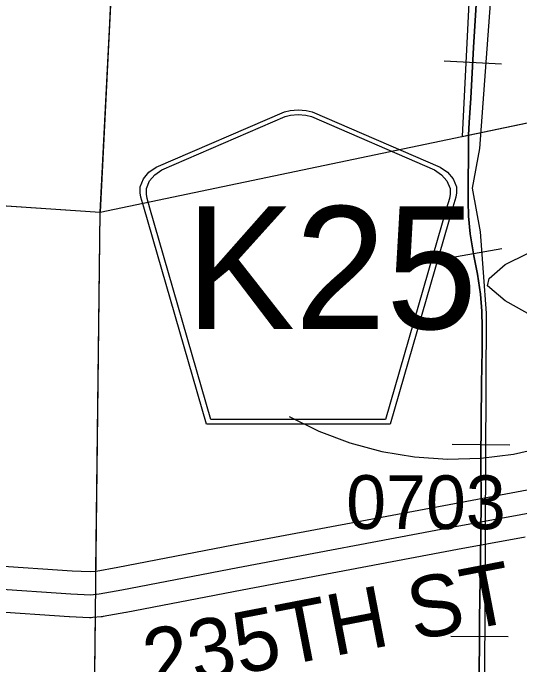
# Model space of a CAD drawing. Extents: x -157.2 to -99.3, y 12.2 to 46.2.
# Drawn here: x -146.931 to -146.27, y 27.455 to 28.305 of the extents above; entities that cross this region are included whole.
import ezdxf

# ---------------------------------------------------------------- set-up
doc = ezdxf.new("R2010")
doc.units = 0
for name, color, linetype in [('tdCoCorpBndry', 7, 'Continuous'), ('tdCoDirctArrow', 7, 'Continuous'), ('tdCoHydroRiver', 7, 'Continuous'), ('tdCoRRCL', 7, 'Continuous'), ('tdCoSecRdNmbr', 7, 'Continuous'), ('tdCoSecRdTxt', 7, 'Continuous'), ('tdCoSecRteBand', 7, 'Continuous'), ('tdCoSecRteCL', 7, 'Continuous'), ('tdCoSectLine', 7, 'Continuous'), ('tdCoSectLinePart', 7, 'Continuous'), ('tdCoShieldCoRteHrd', 7, 'Continuous'), ('tdCoSurfGravel', 7, 'Continuous')]:
    doc.layers.add(name, color=color, linetype=linetype)

msp = doc.modelspace()

# ---------------------------------------------------------------- linework, layer by layer
at = {"layer": 'tdCoCorpBndry'}
for points in [[(-146.32143, 28.6227), (-146.34546, 28.14362), (-146.015, 28.21263), (-145.85741, 27.96125), (-145.75264, 27.96125), (-145.74875, 28.24895), (-145.80719, 28.25312), (-145.87283, 28.40315)], [(-147.56647, 28.09548), (-146.81762, 28.04502), (-146.8055, 28.28288), (-146.80106, 28.37585)]]:
    msp.add_lwpolyline(points, dxfattribs=at)
at = {"layer": 'tdCoDirctArrow'}
msp.add_lwpolyline([(-146.57124, 27.77848), (-146.53241, 27.75946), (-146.49192, 27.74427), (-146.45016, 27.73305), (-146.40752, 27.72591), (-146.36439, 27.7229), (-146.32116, 27.72405), (-146.27825, 27.72937), (-146.23605, 27.73879), (-146.19495, 27.75222), (-146.15534, 27.76955), (-146.11758, 27.79062), (-146.08202, 27.81522), (-146.07172, 27.82393)], dxfattribs=at)
at = {"layer": 'tdCoHydroRiver'}
msp.add_lwpolyline([(-146.17983, 27.89395), (-146.23802, 27.90062), (-146.28917, 27.92916), (-146.3122, 27.94887), (-146.31031, 27.95829), (-146.28919, 27.97654), (-146.20255, 28.01947), (-146.13881, 28.03789), (-146.06418, 28.05121), (-145.95681, 28.05239), (-145.93657, 28.04383), (-145.93838, 27.98861), (-145.92628, 27.97242), (-145.89963, 27.96679), (-145.89826, 27.96043), (-145.96632, 27.95479), (-146.17983, 27.89395)], dxfattribs=at)
at = {"layer": 'tdCoRRCL'}
for p, q in [((-146.29411, 28.23791), (-146.36899, 28.24205)), ((-146.29371, 27.99708), (-146.3676, 27.9842)), ((-146.28331, 27.74115), (-146.3583, 27.74193)), ((-146.28527, 27.49125), (-146.36027, 27.49186))]:
    msp.add_line(p, q, dxfattribs=at)
for points in [[(-146.01036, 26.40132), (-146.074, 26.48393), (-146.19745, 26.57165), (-146.27806, 26.66588), (-146.31169, 26.7491), (-146.31876, 26.77459), (-146.31365, 27.91309), (-146.32129, 28.01915), (-146.33208, 28.07636), (-146.32252, 28.12816), (-146.30853, 28.31722), (-146.31235, 28.34578), (-146.29705, 28.5269), (-146.29854, 28.87281), (-146.29676, 28.92802), (-146.59974, 29.61697)], [(-146.32704, 28.31591), (-146.33045, 28.25981), (-146.33412, 28.19349), (-146.33648, 28.16177), (-146.3371, 28.14545), (-146.33727, 28.11695), (-146.33779, 28.08628), (-146.33753, 28.05901), (-146.33727, 28.03988), (-146.33517, 28.01655), (-146.33019, 27.98797), (-146.32521, 27.96412), (-146.32154, 27.9379), (-146.3197, 27.91588), (-146.31944, 27.89465), (-146.31944, 27.86503), (-146.32023, 27.82178), (-146.32049, 27.77171), (-146.32101, 27.72164), (-146.32075, 27.66528), (-146.32154, 27.59162), (-146.32259, 27.51455), (-146.32337, 27.41677)], [(-146.32337, 27.41677), (-146.32259, 27.51455), (-146.32154, 27.59162), (-146.32075, 27.66528), (-146.32101, 27.72164), (-146.32049, 27.77171), (-146.32023, 27.82178), (-146.31944, 27.86503), (-146.31944, 27.89465), (-146.3197, 27.91588), (-146.32154, 27.9379), (-146.32521, 27.96412), (-146.33019, 27.98797), (-146.33517, 28.01655), (-146.33727, 28.03988), (-146.33753, 28.05901), (-146.33779, 28.08628), (-146.33727, 28.11695), (-146.3371, 28.14545), (-146.33648, 28.16177), (-146.33412, 28.19349), (-146.33045, 28.25981), (-146.32704, 28.31591)]]:
    msp.add_lwpolyline(points, dxfattribs=at)
at = {"layer": 'tdCoSecRteBand'}
for points in [[(-146.95679, 27.58428), (-146.8545, 27.5774), (-146.8307, 27.57627), (-146.8229, 27.57697), (-146.79483, 27.58188), (-146.64394, 27.61117), (-146.64384, 27.61119), (-146.64375, 27.61121), (-146.36237, 27.66398), (-146.36233, 27.66399), (-146.36229, 27.664), (-146.27429, 27.68027), (-146.04497, 27.72317)], [(-146.26335, 27.62127), (-146.35135, 27.605), (-146.63259, 27.55225), (-146.78367, 27.52293), (-146.78394, 27.52287), (-146.78422, 27.52283), (-146.81381, 27.51765), (-146.81506, 27.51743), (-146.81632, 27.51732), (-146.82742, 27.51633), (-146.82945, 27.51615), (-146.83149, 27.51624), (-146.85763, 27.51748), (-146.85793, 27.51749), (-146.85823, 27.51751), (-146.96082, 27.52442)]]:
    msp.add_lwpolyline(points, dxfattribs=at)
at = {"layer": 'tdCoSecRteCL'}
msp.add_lwpolyline([(-147.30705, 27.57774), (-147.28852, 27.57654), (-147.14623, 27.56693), (-146.95881, 27.55435), (-146.85622, 27.54744), (-146.83008, 27.54621), (-146.81898, 27.5472), (-146.78939, 27.55238), (-146.63822, 27.58172), (-146.35684, 27.6345), (-146.2688, 27.65077), (-146.03946, 27.69368), (-145.85943, 27.72722), (-145.82293, 27.73409)], dxfattribs=at)
at = {"layer": 'tdCoSectLine'}
for points in [[(-146.76658, 29.07371), (-146.818, 28.04502)], [(-146.818, 28.04502), (-145.81796, 28.25386)], [(-147.81458, 28.11218), (-146.818, 28.04502)], [(-146.82891, 27.07456), (-146.818, 28.04502)]]:
    msp.add_lwpolyline(points, dxfattribs=at)
at = {"layer": 'tdCoSectLinePart'}
for points in [[(-146.818, 28.04502), (-146.34584, 28.14362)], [(-146.82326, 27.57721), (-146.818, 28.04502)], [(-146.82891, 27.07456), (-146.82393, 27.51743)]]:
    msp.add_lwpolyline(points, dxfattribs=at)
at = {"layer": 'tdCoShieldCoRteHrd'}
for points in [[(-146.67906, 27.76844), (-146.761, 28.05133), (-146.76488, 28.06449), (-146.76561, 28.07037), (-146.76561, 28.07819), (-146.76137, 28.0885), (-146.75409, 28.09699), (-146.74452, 28.10366), (-146.57724, 28.17601), (-146.56972, 28.17765), (-146.5593, 28.17856), (-146.54888, 28.17765), (-146.54136, 28.17601), (-146.37408, 28.10366), (-146.36451, 28.09699), (-146.35723, 28.0885), (-146.35299, 28.07819), (-146.35299, 28.07037), (-146.35372, 28.06449), (-146.3576, 28.05133), (-146.43954, 27.76844)], [(-146.6732, 27.77477), (-146.75293, 28.05004), (-146.75666, 28.06267), (-146.75736, 28.06832), (-146.75736, 28.07583), (-146.75328, 28.08573), (-146.7463, 28.09388), (-146.73711, 28.10028), (-146.57652, 28.16973), (-146.56931, 28.17131), (-146.5593, 28.17218), (-146.54929, 28.17131), (-146.54208, 28.16973), (-146.38149, 28.10028), (-146.3723, 28.09388), (-146.36532, 28.08573), (-146.36124, 28.07583), (-146.36124, 28.06832), (-146.36194, 28.06267), (-146.36567, 28.05004), (-146.4454, 27.77477)]]:
    msp.add_lwpolyline(points, close=True, dxfattribs=at)
at = {"layer": 'tdCoSurfGravel'}
msp.add_lwpolyline([(-147.81163, 27.61065), (-147.74746, 27.60786), (-147.60368, 27.59751), (-147.42613, 27.58542), (-147.30705, 27.57774), (-147.28852, 27.57654), (-147.14623, 27.56693), (-146.95881, 27.55435), (-146.85622, 27.54744), (-146.83008, 27.54621), (-146.81898, 27.5472), (-146.78939, 27.55238), (-146.63822, 27.58172), (-146.35684, 27.6345), (-146.2688, 27.65077), (-146.03946, 27.69368), (-145.85943, 27.72722), (-145.82293, 27.73409)], dxfattribs=at)

# ---------------------------------------------------------------- texts
at = {"layer": 'tdCoSecRdNmbr'}
msp.add_text('0703', height=0.07, rotation=359.88838, dxfattribs=at).set_placement((-146.49682, 27.63203))
at = {"layer": 'tdCoSecRdTxt'}
msp.add_text('235TH ST', height=0.08, rotation=10.93188, dxfattribs=at).set_placement((-146.75264, 27.41965))
at = {"layer": 'tdCoShieldCoRteHrd'}
msp.add_text('K25', height=0.16, dxfattribs=at).set_placement((-146.70644, 27.8927))

doc.saveas('drawing.dxf')
